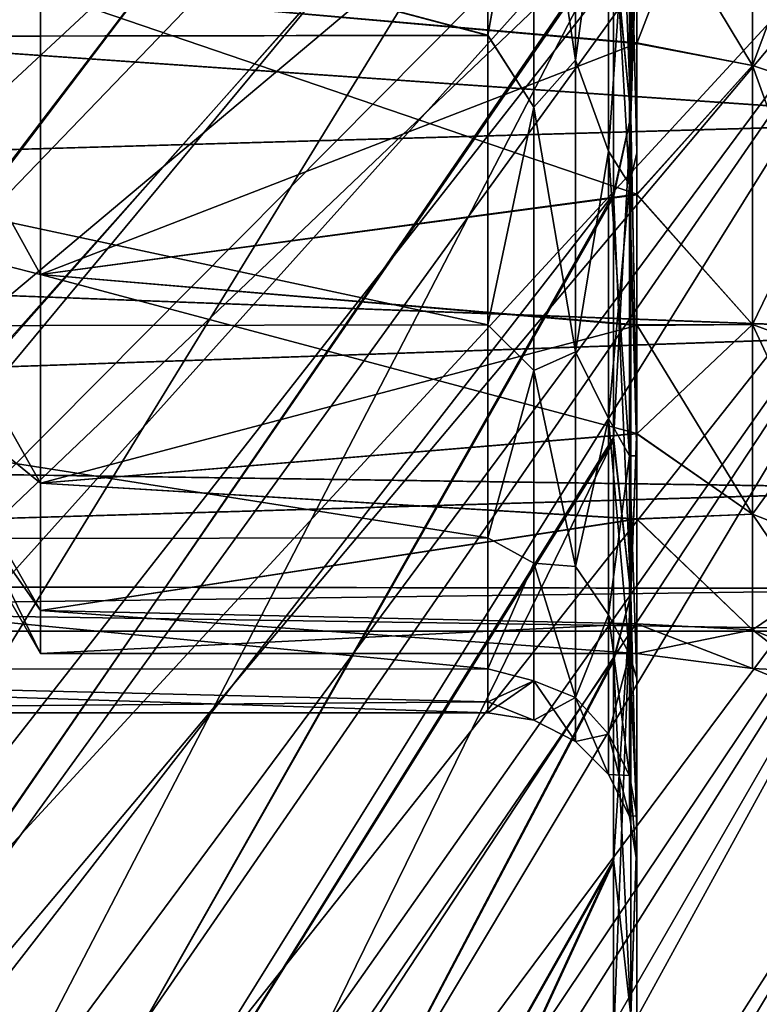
# Model space of a CAD drawing. Header units: metres. Extents: x -62 to 150, y -92 to 92.
# Tile 421 of 656: x -54.31 to -51.83, y 48.27 to 51.58. Entities that reach past the tile are written whole.
import ezdxf

# ---------------------------------------------------------------- set-up
doc = ezdxf.new("R2010")
doc.units = ezdxf.units.M
doc.layers.add('solid_500615', color=7, linetype='CONTINUOUS')

msp = doc.modelspace()

# ---------------------------------------------------------------- linework, layer by layer
at = {"layer": 'solid_500615'}
for points in [[(-52.239399, 50.209419, 4.118959), (-52.239399, 69.799408, 4.111296), (-52.239399, 59.072948, 4.041867)], [(-52.239399, 50.209419, 4.118959), (-52.239399, 68.140015, 5.361806), (-52.239399, 69.799408, 4.111296)], [(-52.239399, 69.790581, -18.458252), (-52.239399, 50.200588, -18.450588), (-52.239399, 60.927052, -18.381159)], [(-52.239399, 69.790581, -18.458252), (-52.239399, 51.859985, -19.701097), (-52.239399, 50.200588, -18.450588)], [(-52.239399, 50.209419, 4.118959), (-52.239399, 51.870693, 5.368748), (-52.239399, 68.140015, 5.361806)], [(-52.239399, 50.200588, -18.450588), (-52.239399, 59.071632, -18.38105), (-52.239399, 60.927052, -18.381159)], [(-52.239399, 50.209419, 4.118959), (-52.239399, 59.072948, 4.041867), (-52.239399, 57.242149, 3.736826)], [(-52.239399, 48.832462, -17.096491), (-52.239399, 57.240902, -18.075802), (-52.239399, 59.071632, -18.38105)], [(-52.239399, 50.200588, -18.450588), (-52.239399, 48.832462, -17.096491), (-52.239399, 59.071632, -18.38105)], [(-52.239399, 50.209419, 4.118959), (-52.239399, 57.242149, 3.736826), (-52.239399, 55.485695, 3.134645)], [(-52.239399, 48.832462, -17.096491), (-52.239399, 55.484535, -17.473429), (-52.239399, 57.240902, -18.075802)], [(-57.496037, 49.721203, -34.94315), (-52.317799, 54.74617, -21.632391), (-52.317799, 55.765133, -21.962875)], [(-57.496037, 52.59013, -35.84219), (-57.496037, 49.721203, -34.94315), (-52.317799, 55.765133, -21.962875)], [(-56.086498, 50.636375, -35.805168), (-50.90826, 55.622158, -22.455584), (-50.90826, 54.566326, -22.112892)], [(-56.086498, 50.636375, -35.805168), (-56.086498, 52.111977, -36.246262), (-50.90826, 55.622158, -22.455584)], [(-56.086498, 49.740479, 21.157246), (-50.90826, 54.556385, 7.769982), (-50.90826, 55.611996, 8.113379)], [(-56.086498, 51.199173, 21.643824), (-56.086498, 49.740479, 21.157246), (-50.90826, 55.611996, 8.113379)], [(-56.086498, 52.682774, 22.055836), (-56.086498, 51.199173, 21.643824), (-50.90826, 55.611996, 8.113379)], [(-52.239399, 48.839176, 2.764746), (-52.239399, 55.485695, 3.134645), (-52.239399, 53.852558, 2.252012)], [(-52.239399, 48.839176, 2.764746), (-52.239399, 50.209419, 4.118959), (-52.239399, 55.485695, 3.134645)], [(-52.239399, 48.832462, -17.096491), (-52.239399, 53.85149, -16.590605), (-52.239399, 55.484535, -17.473429)], [(-57.496037, 49.683571, 20.589899), (-52.317799, 54.759007, 7.297757), (-52.317799, 53.763718, 6.897427)], [(-57.496037, 49.683571, 20.589899), (-57.496037, 52.551338, 21.492847), (-52.317799, 54.759007, 7.297757)], [(-57.496037, 49.721203, -34.94315), (-52.317799, 53.751263, -21.231192), (-52.317799, 54.74617, -21.632391)], [(-56.086498, 49.187515, -35.290115), (-50.90826, 54.566326, -22.112892), (-50.90826, 53.536663, -21.697229)], [(-56.086498, 49.187515, -35.290115), (-56.086498, 50.636375, -35.805168), (-50.90826, 54.566326, -22.112892)], [(-56.086498, 48.310802, 20.597839), (-50.90826, 53.526989, 7.35363), (-50.90826, 54.556385, 7.769982)], [(-56.086498, 49.740479, 21.157246), (-56.086498, 48.310802, 20.597839), (-50.90826, 54.556385, 7.769982)], [(-52.239399, 47.751457, 1.387445), (-52.239399, 53.852558, 2.252012), (-52.239399, 52.387745, 1.113663)], [(-52.239399, 47.751457, 1.387445), (-52.239399, 48.839176, 2.764746), (-52.239399, 53.852558, 2.252012)], [(-52.239399, 47.746651, -15.719857), (-52.239399, 52.386791, -15.452077), (-52.239399, 53.85149, -16.590605)], [(-52.239399, 48.832462, -17.096491), (-52.239399, 47.746651, -15.719857), (-52.239399, 53.85149, -16.590605)], [(-57.496037, 46.930172, 19.404791), (-52.317799, 53.763718, 6.897427), (-52.317799, 52.793262, 6.425819)], [(-57.496037, 46.930172, 19.404791), (-57.496037, 49.683571, 20.589899), (-52.317799, 53.763718, 6.897427)], [(-57.496037, 46.965515, -33.761436), (-52.317799, 52.7813, -20.758762), (-52.317799, 53.751263, -21.231192)], [(-57.496037, 49.721203, -34.94315), (-57.496037, 46.965515, -33.761436), (-52.317799, 53.751263, -21.231192)], [(-56.086498, 46.38319, -34.044411), (-50.90826, 53.536663, -21.697229), (-50.90826, 52.538467, -21.21069)], [(-56.086498, 47.769592, -34.703037), (-56.086498, 49.187515, -35.290115), (-50.90826, 53.536663, -21.697229)], [(-56.086498, 46.38319, -34.044411), (-56.086498, 47.769592, -34.703037), (-50.90826, 53.536663, -21.697229)], [(-56.086498, 46.911396, 19.96629), (-50.90826, 52.529118, 6.866426), (-50.90826, 53.526989, 7.35363)], [(-56.086498, 48.310802, 20.597839), (-56.086498, 46.911396, 19.96629), (-50.90826, 53.526989, 7.35363)], [(-52.259151, 51.252583, -19.561911), (-52.259151, 53.021469, -20.637596), (-52.317799, 51.855137, -20.22472)], [(-52.259151, 53.021469, 6.298304), (-52.259151, 51.252583, 5.22262), (-52.317799, 52.793262, 6.425819)], [(-52.259151, 53.021469, 6.298304), (-52.239399, 51.870693, 5.368748), (-52.259151, 51.252583, 5.22262)], [(-52.259151, 51.252583, -19.561911), (-52.239399, 52.77541, -20.248188), (-52.259151, 53.021469, -20.637596)], [(-57.496037, 46.930172, 19.404791), (-52.317799, 52.793262, 6.425819), (-52.317799, 51.866451, 5.89248)], [(-57.496037, 44.337536, -32.303452), (-52.317799, 51.855137, -20.22472), (-52.317799, 52.7813, -20.758762)], [(-57.496037, 46.965515, -33.761436), (-57.496037, 44.337536, -32.303452), (-52.317799, 52.7813, -20.758762)], [(-52.259151, 51.252583, 5.22262), (-52.317799, 51.866451, 5.89248), (-52.317799, 52.793262, 6.425819)], [(-52.259151, 51.252583, -19.561911), (-52.239399, 51.859985, -19.701097), (-52.239399, 52.77541, -20.248188)], [(-52.739399, 51.524567, -0.556814), (-52.739399, 52.725876, 0.745507), (-57.239399, 52.719624, 0.739693)], [(-52.739399, 52.725468, -15.084421), (-52.739399, 51.52422, -13.782034), (-57.239399, 52.719624, -15.078984)], [(-52.739399, 51.524567, -0.556814), (-57.239399, 52.719624, 0.739693), (-57.239399, 51.517006, -0.566662)], [(-52.739399, 51.52422, -13.782034), (-57.239399, 51.517006, -13.77263), (-57.239399, 52.719624, -15.078984)], [(-52.584892, 52.381298, 0.449056), (-52.739399, 52.725876, 0.745507), (-52.739399, 51.524567, -0.556814)], [(-52.584892, 52.381298, -14.788348), (-52.739399, 51.52422, -13.782034), (-52.739399, 52.725468, -15.084421)], [(-52.584892, 52.381298, 0.449056), (-52.445377, 51.441311, -0.50815), (-52.445377, 52.654484, 0.809711)], [(-52.584892, 52.381298, -14.788348), (-52.445377, 52.654484, -15.149002), (-52.445377, 51.441311, -13.831142)], [(-52.445377, 52.654484, 0.809711), (-52.445377, 51.441311, -0.50815), (-52.334705, 52.252682, 0.577674)], [(-52.445377, 51.441311, -13.831142), (-52.445377, 52.654484, -15.149002), (-52.334705, 52.252682, -14.916965)], [(-56.086498, 45.028969, -33.31422), (-50.90826, 52.538467, -21.21069), (-50.90826, 51.576397, -20.655502)], [(-56.086498, 45.028969, -33.31422), (-56.086498, 46.38319, -34.044411), (-50.90826, 52.538467, -21.21069)], [(-56.086498, 44.212746, 18.490307), (-50.90826, 51.56744, 6.310611), (-50.90826, 52.529118, 6.866426)], [(-56.086498, 45.543861, 19.263111), (-56.086498, 44.212746, 18.490307), (-50.90826, 52.529118, 6.866426)], [(-56.086498, 46.911396, 19.96629), (-56.086498, 45.543861, 19.263111), (-50.90826, 52.529118, 6.866426)], [(-54.701283, 52.531067, -13.436825), (-54.701283, 51.556252, -12.044646), (-54.239399, 51.674568, -13.64959)], [(-54.701283, 51.556252, -2.294646), (-54.701283, 52.531067, -0.902467), (-54.239399, 51.674568, -0.689702)], [(-51.851173, 52.503883, -14.665764), (-52.239399, 52.064919, -14.122128), (-52.239399, 51.496937, -13.41468)], [(-51.851173, 51.423519, -13.400823), (-51.851173, 52.503883, -14.665764), (-52.239399, 51.496937, -13.41468)], [(-51.851173, 52.503883, 0.326472), (-51.851173, 51.423519, -0.938469), (-52.239399, 52.067673, -0.214024)], [(-51.489059, 52.397781, -14.771863), (-51.851173, 52.503883, -14.665764), (-51.851173, 51.423519, -13.400823)], [(-51.489059, 51.302132, -0.850274), (-51.851173, 51.423519, -0.938469), (-51.851173, 52.503883, 0.326472)], [(-51.489059, 52.397781, 0.432571), (-51.489059, 51.302132, -0.850274), (-51.851173, 52.503883, 0.326472)], [(-52.584892, 51.283268, -13.502722), (-52.739399, 51.52422, -13.782034), (-52.584892, 52.381298, -14.788348)], [(-52.584892, 52.381298, 0.449056), (-52.739399, 51.524567, -0.556814), (-52.584892, 51.283268, -0.83657)], [(-52.584892, 52.381298, 0.449056), (-52.584892, 51.283268, -0.83657), (-52.445377, 51.441311, -0.50815)], [(-52.584892, 51.283268, -13.502722), (-52.584892, 52.381298, -14.788348), (-52.445377, 51.441311, -13.831142)], [(-52.263725, 52.153984, 0.676372), (-52.239399, 51.130402, -0.24934), (-52.239399, 52.387745, 1.113663)], [(-52.263725, 52.153984, -15.015663), (-52.239399, 52.386791, -15.452077), (-52.239399, 51.129612, -14.088937)], [(-52.239399, 46.916492, 0.047604), (-52.239399, 52.387745, 1.113663), (-52.239399, 51.130402, -0.24934)], [(-52.239399, 46.916492, 0.047604), (-52.239399, 47.751457, 1.387445), (-52.239399, 52.387745, 1.113663)], [(-52.239399, 46.91325, -14.381026), (-52.239399, 51.129612, -14.088937), (-52.239399, 52.386791, -15.452077)], [(-52.239399, 47.746651, -15.719857), (-52.239399, 46.91325, -14.381026), (-52.239399, 52.386791, -15.452077)], [(-51.489059, 51.302132, -13.489018), (-51.489059, 52.397781, -14.771863), (-51.851173, 51.423519, -13.400823)], [(-52.445377, 51.441311, -0.50815), (-52.334705, 51.136116, -0.729656), (-52.334705, 52.252682, 0.577674)], [(-52.445377, 51.441311, -13.831142), (-52.334705, 52.252682, -14.916965), (-52.334705, 51.136116, -13.609635)], [(-52.334705, 52.252682, 0.577674), (-52.334705, 51.136116, -0.729656), (-52.263725, 52.153984, 0.676372)], [(-52.334705, 52.252682, -14.916965), (-52.263725, 52.153984, -15.015663), (-52.263725, 51.023193, -13.691678)], [(-52.334705, 51.136116, -13.609635), (-52.334705, 52.252682, -14.916965), (-52.263725, 51.023193, -13.691678)], [(-52.334705, 51.136116, -0.729656), (-52.263725, 51.023193, -0.647613), (-52.263725, 52.153984, 0.676372)], [(-52.263725, 52.153984, 0.676372), (-52.263725, 51.023193, -0.647613), (-52.239399, 51.130402, -0.24934)], [(-52.263725, 51.023193, -13.691678), (-52.263725, 52.153984, -15.015663), (-52.239399, 51.129612, -14.088937)], [(-51.039402, 52.110489, -14.060308), (-51.039402, 51.235909, -12.906921), (-61.739399, 51.975677, -13.90261)], [(-51.039402, 51.235126, -1.433563), (-51.039402, 52.10968, -0.27991), (-61.739399, 51.975677, -0.436682)], [(-52.239399, 52.067673, -0.214024), (-52.239399, 51.499451, -0.921193), (-54.239399, 51.674568, -0.689702)], [(-52.239399, 51.496937, -13.41468), (-52.239399, 52.064919, -14.122128), (-54.239399, 51.674568, -13.64959)], [(-51.851173, 51.423519, -0.938469), (-52.239399, 51.499451, -0.921193), (-52.239399, 52.067673, -0.214024)], [(-51.039402, 51.235126, -1.433563), (-61.739399, 51.975677, -0.436682), (-61.739399, 50.928234, -1.93264)], [(-51.039402, 51.235909, -12.906921), (-61.739399, 50.928234, -12.406652), (-61.739399, 51.975677, -13.90261)], [(-57.496037, 44.312286, 17.948408), (-52.317799, 51.866451, 5.89248), (-52.317799, 50.991096, 5.304864)], [(-57.496037, 44.312286, 17.948408), (-57.496037, 46.930172, 19.404791), (-52.317799, 51.866451, 5.89248)], [(-57.496037, 41.872185, -30.587662), (-52.317799, 50.980633, -19.636593), (-52.317799, 51.855137, -20.22472)], [(-57.496037, 44.337536, -32.303452), (-57.496037, 41.872185, -30.587662), (-52.317799, 51.855137, -20.22472)], [(-52.259151, 51.252583, 5.22262), (-52.317799, 50.991096, 5.304864), (-52.317799, 51.866451, 5.89248)], [(-52.259151, 51.252583, -19.561911), (-52.317799, 51.855137, -20.22472), (-52.317799, 50.980633, -19.636593)], [(-52.259151, 51.252583, 5.22262), (-52.239399, 51.870693, 5.368748), (-52.239399, 50.209419, 4.118959)], [(-52.259151, 51.252583, -19.561911), (-52.239399, 50.200588, -18.450588), (-52.239399, 51.859985, -19.701097)], [(-54.701283, 51.556252, -12.044646), (-54.239399, 50.721554, -12.190891), (-54.239399, 51.674568, -13.64959)], [(-54.701283, 51.556252, -2.294646), (-54.239399, 51.674568, -0.689702), (-54.239399, 50.721554, -2.148401)], [(-52.239399, 51.496937, -13.41468), (-54.239399, 51.674568, -13.64959), (-54.239399, 50.721554, -12.190891)], [(-52.239399, 50.990906, -1.679772), (-54.239399, 50.721554, -2.148401), (-54.239399, 51.674568, -0.689702)], [(-52.239399, 51.499451, -0.921193), (-52.239399, 50.990906, -1.679772), (-54.239399, 51.674568, -0.689702)], [(-56.086498, 43.711891, -32.514626), (-50.90826, 51.576397, -20.655502), (-50.90826, 50.655849, -20.034801)], [(-56.086498, 43.711891, -32.514626), (-56.086498, 45.028969, -33.31422), (-50.90826, 51.576397, -20.655502)], [(-56.086498, 42.923538, 17.651011), (-50.90826, 50.647324, 5.689316), (-50.90826, 51.56744, 6.310611)], [(-56.086498, 44.212746, 18.490307), (-56.086498, 42.923538, 17.651011), (-50.90826, 51.56744, 6.310611)], [(-54.701283, 51.556252, -12.044646), (-54.701283, 50.837997, -10.504342), (-54.239399, 50.721554, -12.190891)], [(-54.701283, 50.837997, -3.834949), (-54.701283, 51.556252, -2.294646), (-54.239399, 50.721554, -2.148401)], [(-52.739399, 50.553215, -2.039273), (-52.739399, 51.524567, -0.556814), (-57.239399, 51.517006, -0.566662)], [(-52.739399, 51.52422, -13.782034), (-52.739399, 50.552971, -12.299574), (-57.239399, 51.517006, -13.77263)], [(-52.584892, 51.283268, -0.83657), (-52.739399, 51.524567, -0.556814), (-52.739399, 50.553215, -2.039273)], [(-52.584892, 51.283268, -13.502722), (-52.739399, 50.552971, -12.299574), (-52.739399, 51.52422, -13.782034)], [(-52.739399, 50.553215, -2.039273), (-57.239399, 51.517006, -0.566662), (-57.239399, 50.545715, -2.053321)], [(-52.739399, 50.552971, -12.299574), (-57.239399, 50.545715, -12.285971), (-57.239399, 51.517006, -13.77263)], [(-52.239399, 50.988708, -12.655911), (-52.239399, 51.496937, -13.41468), (-54.239399, 50.721554, -12.190891)], [(-51.851173, 51.423519, -0.938469), (-52.239399, 50.990906, -1.679772), (-52.239399, 51.499451, -0.921193)], [(-51.851173, 51.423519, -13.400823), (-52.239399, 51.496937, -13.41468), (-52.239399, 50.988708, -12.655911)], [(-52.584892, 51.283268, -0.83657), (-52.445377, 50.461594, -2.007718), (-52.445377, 51.441311, -0.50815)], [(-52.584892, 51.283268, -13.502722), (-52.445377, 51.441311, -13.831142), (-52.445377, 50.461594, -12.331574)], [(-52.445377, 51.441311, -0.50815), (-52.445377, 50.461594, -2.007718), (-52.334705, 51.136116, -0.729656)], [(-52.445377, 50.461594, -12.331574), (-52.445377, 51.441311, -13.831142), (-52.334705, 51.136116, -13.609635)], [(-51.851173, 50.55434, -11.98245), (-51.851173, 51.423519, -13.400823), (-52.239399, 50.988708, -12.655911)], [(-51.851173, 51.423519, -0.938469), (-51.851173, 50.55434, -2.356842), (-52.239399, 50.990906, -1.679772)], [(-51.489059, 51.302132, -13.489018), (-51.851173, 51.423519, -13.400823), (-51.851173, 50.55434, -11.98245)], [(-51.489059, 50.420647, -2.288722), (-51.851173, 50.55434, -2.356842), (-51.851173, 51.423519, -0.938469)], [(-51.489059, 51.302132, -0.850274), (-51.489059, 50.420647, -2.288722), (-51.851173, 51.423519, -0.938469)], [(-51.489059, 50.420647, -12.05057), (-51.489059, 51.302132, -13.489018), (-51.851173, 50.55434, -11.98245)], [(-52.584892, 50.399876, -12.061154), (-52.739399, 50.552971, -12.299574), (-52.584892, 51.283268, -13.502722)], [(-52.584892, 51.283268, -0.83657), (-52.739399, 50.553215, -2.039273), (-52.584892, 50.399876, -2.278138)], [(-52.584892, 51.283268, -0.83657), (-52.584892, 50.399876, -2.278138), (-52.445377, 50.461594, -2.007718)], [(-52.584892, 50.399876, -12.061154), (-52.584892, 51.283268, -13.502722), (-52.445377, 50.461594, -12.331574)], [(-51.039402, 51.235909, -12.906921), (-51.039402, 50.527008, -11.640449), (-61.739399, 50.928234, -12.406652)], [(-51.039402, 50.526318, -2.700311), (-51.039402, 51.235126, -1.433563), (-61.739399, 50.928234, -1.93264)], [(-52.259151, 51.252583, -19.561911), (-52.317799, 50.980633, -19.636593), (-52.317799, 50.164604, -19.003441)], [(-52.259151, 49.646645, -18.255383), (-52.259151, 51.252583, -19.561911), (-52.317799, 50.164604, -19.003441)], [(-52.259151, 51.252583, 5.22262), (-52.259151, 49.646645, 3.916091), (-52.317799, 50.991096, 5.304864)], [(-52.259151, 51.252583, 5.22262), (-52.239399, 50.209419, 4.118959), (-52.259151, 49.646645, 3.916091)], [(-52.259151, 49.646645, -18.255383), (-52.239399, 50.200588, -18.450588), (-52.259151, 51.252583, -19.561911)], [(-52.445377, 50.461594, -2.007718), (-52.334705, 50.237808, -2.19556), (-52.334705, 51.136116, -0.729656)], [(-52.445377, 50.461594, -12.331574), (-52.334705, 51.136116, -13.609635), (-52.334705, 50.237808, -12.143731)], [(-52.334705, 51.136116, -0.729656), (-52.334705, 50.237808, -2.19556), (-52.263725, 51.023193, -0.647613)], [(-52.334705, 51.136116, -13.609635), (-52.263725, 51.023193, -13.691678), (-52.263725, 50.113441, -12.207099)], [(-52.334705, 50.237808, -12.143731), (-52.334705, 51.136116, -13.609635), (-52.263725, 50.113441, -12.207099)], [(-52.263725, 51.023193, -0.647613), (-52.239399, 50.113739, -1.800998), (-52.239399, 51.130402, -0.24934)], [(-52.263725, 51.023193, -13.691678), (-52.239399, 51.129612, -14.088937), (-52.239399, 50.113159, -12.537229)], [(-52.239399, 46.292381, -1.220976), (-52.239399, 51.130402, -0.24934), (-52.239399, 50.113739, -1.800998)], [(-52.239399, 46.292381, -1.220976), (-52.239399, 46.916492, 0.047604), (-52.239399, 51.130402, -0.24934)], [(-52.239399, 46.290325, -13.113584), (-52.239399, 50.113159, -12.537229), (-52.239399, 51.129612, -14.088937)], [(-52.239399, 46.91325, -14.381026), (-52.239399, 46.290325, -13.113584), (-52.239399, 51.129612, -14.088937)], [(-57.496037, 41.854858, 16.234945), (-52.317799, 50.991096, 5.304864), (-52.317799, 50.174095, 4.67203)], [(-57.496037, 41.854858, 16.234945), (-57.496037, 44.312286, 17.948408), (-52.317799, 50.991096, 5.304864)], [(-52.239399, 50.990906, -1.679772), (-52.239399, 50.552219, -2.474759), (-54.239399, 50.721554, -2.148401)], [(-52.334705, 50.237808, -2.19556), (-52.263725, 50.113441, -2.132192), (-52.263725, 51.023193, -0.647613)], [(-52.259151, 49.646645, 3.916091), (-52.317799, 50.174095, 4.67203), (-52.317799, 50.991096, 5.304864)], [(-52.263725, 51.023193, -0.647613), (-52.263725, 50.113441, -2.132192), (-52.239399, 50.113739, -1.800998)], [(-52.263725, 50.113441, -12.207099), (-52.263725, 51.023193, -13.691678), (-52.239399, 50.113159, -12.537229)], [(-51.851173, 50.55434, -2.356842), (-52.239399, 50.552219, -2.474759), (-52.239399, 50.990906, -1.679772)], [(-57.496037, 41.872185, -30.587662), (-52.317799, 50.164604, -19.003441), (-52.317799, 50.980633, -19.636593)], [(-52.239399, 50.550404, -11.860872), (-52.239399, 50.988708, -12.655911), (-54.239399, 50.721554, -12.190891)], [(-51.851173, 50.55434, -11.98245), (-52.239399, 50.988708, -12.655911), (-52.239399, 50.550404, -11.860872)], [(-51.039402, 50.526318, -2.700311), (-61.739399, 50.928234, -1.93264), (-61.739399, 50.156563, -3.587621)], [(-51.039402, 50.527008, -11.640449), (-61.739399, 50.156563, -10.751671), (-61.739399, 50.928234, -12.406652)], [(-54.701283, 50.837997, -10.504342), (-54.239399, 50.021629, -10.595225), (-54.239399, 50.721554, -12.190891)], [(-54.701283, 50.837997, -10.504342), (-54.701283, 50.398125, -8.862716), (-54.239399, 50.021629, -10.595225)], [(-54.701283, 50.837997, -3.834949), (-54.239399, 50.721554, -2.148401), (-54.239399, 50.021629, -3.744066)], [(-54.701283, 50.398125, -5.476576), (-54.701283, 50.837997, -3.834949), (-54.239399, 50.021629, -3.744066)], [(-52.239399, 50.550404, -11.860872), (-54.239399, 50.721554, -12.190891), (-54.239399, 50.021629, -10.595225)], [(-52.239399, 50.188271, -3.29247), (-54.239399, 50.021629, -3.744066), (-54.239399, 50.721554, -2.148401)], [(-52.239399, 50.552219, -2.474759), (-52.239399, 50.188271, -3.29247), (-54.239399, 50.721554, -2.148401)], [(-56.086498, 41.207184, -30.717482), (-50.90826, 50.655849, -20.034801), (-50.90826, 49.782383, -19.352654)], [(-56.086498, 42.439831, -31.650475), (-56.086498, 43.711891, -32.514626), (-50.90826, 50.655849, -20.034801)], [(-56.086498, 41.207184, -30.717482), (-56.086498, 42.439831, -31.650475), (-50.90826, 50.655849, -20.034801)], [(-56.086498, 41.671562, 16.741417), (-50.90826, 49.77433, 5.006604), (-50.90826, 50.647324, 5.689316)], [(-56.086498, 42.923538, 17.651011), (-56.086498, 41.671562, 16.741417), (-50.90826, 50.647324, 5.689316)], [(-52.739399, 49.83762, -3.664145), (-52.739399, 50.553215, -2.039273), (-57.239399, 50.545715, -2.053321)], [(-52.739399, 50.552971, -12.299574), (-52.739399, 49.837498, -10.674797), (-57.239399, 50.545715, -12.285971)], [(-52.739399, 49.83762, -3.664145), (-57.239399, 50.545715, -2.053321), (-57.239399, 49.832405, -3.679545)], [(-52.739399, 49.837498, -10.674797), (-57.239399, 49.832405, -10.659746), (-57.239399, 50.545715, -12.285971)], [(-52.239399, 50.18689, -11.043318), (-52.239399, 50.550404, -11.860872), (-54.239399, 50.021629, -10.595225)], [(-52.584892, 50.399876, -2.278138), (-52.739399, 50.553215, -2.039273), (-52.739399, 49.83762, -3.664145)], [(-52.584892, 50.399876, -12.061154), (-52.739399, 49.837498, -10.674797), (-52.739399, 50.552971, -12.299574)], [(-51.851173, 50.55434, -11.98245), (-52.239399, 50.550404, -11.860872), (-52.239399, 50.18689, -11.043318)], [(-51.851173, 49.917744, -10.445569), (-51.851173, 50.55434, -11.98245), (-52.239399, 50.18689, -11.043318)], [(-51.851173, 50.55434, -2.356842), (-51.851173, 49.917744, -3.893722), (-52.239399, 50.552219, -2.474759)], [(-51.851173, 49.917744, -3.893722), (-52.239399, 50.188271, -3.29247), (-52.239399, 50.552219, -2.474759)], [(-51.489059, 50.420647, -12.05057), (-51.851173, 50.55434, -11.98245), (-51.851173, 49.917744, -10.445569)], [(-51.489059, 49.77504, -3.847355), (-51.851173, 49.917744, -3.893722), (-51.851173, 50.55434, -2.356842)], [(-51.489059, 50.420647, -2.288722), (-51.489059, 49.77504, -3.847355), (-51.851173, 50.55434, -2.356842)], [(-51.039402, 50.527008, -11.640449), (-51.039402, 50.002151, -10.295129), (-61.739399, 50.156563, -10.751671)], [(-51.039402, 50.001575, -4.046), (-51.039402, 50.526318, -2.700311), (-61.739399, 50.156563, -3.587621)], [(-52.584892, 50.399876, -2.278138), (-52.445377, 49.742058, -3.64809), (-52.445377, 50.461594, -2.007718)], [(-52.584892, 50.399876, -12.061154), (-52.445377, 50.461594, -12.331574), (-52.445377, 49.742058, -10.691202)], [(-52.445377, 50.461594, -2.007718), (-52.445377, 49.742058, -3.64809), (-52.334705, 50.237808, -2.19556)], [(-52.445377, 49.742058, -10.691202), (-52.445377, 50.461594, -12.331574), (-52.334705, 50.237808, -12.143731)], [(-54.701283, 50.398125, -5.476576), (-54.239399, 49.450001, -7.169646), (-54.701283, 50.25, -7.169646)], [(-54.701283, 50.398125, -5.476576), (-54.239399, 49.593887, -5.433173), (-54.239399, 49.450001, -7.169646)], [(-54.701283, 50.398125, -8.862716), (-54.239399, 49.593887, -8.906118), (-54.239399, 50.021629, -10.595225)], [(-54.701283, 50.398125, -8.862716), (-54.701283, 50.25, -7.169646), (-54.239399, 49.593887, -8.906118)], [(-54.701283, 50.398125, -5.476576), (-54.239399, 50.021629, -3.744066), (-54.239399, 49.593887, -5.433173)], [(-52.584892, 49.752869, -10.499141), (-52.739399, 49.837498, -10.674797), (-52.584892, 50.399876, -12.061154)], [(-52.584892, 50.399876, -2.278138), (-52.739399, 49.83762, -3.664145), (-52.584892, 49.752869, -3.840151)], [(-52.584892, 50.399876, -2.278138), (-52.584892, 49.752869, -3.840151), (-52.445377, 49.742058, -3.64809)], [(-52.584892, 49.752869, -10.499141), (-52.584892, 50.399876, -12.061154), (-52.445377, 49.742058, -10.691202)], [(-51.489059, 49.77504, -10.491937), (-51.489059, 50.420647, -12.05057), (-51.851173, 49.917744, -10.445569)], [(-54.701283, 50.25, -7.169646), (-54.239399, 49.450001, -7.169646), (-54.239399, 49.593887, -8.906118)], [(-52.445377, 49.742058, -3.64809), (-52.334705, 49.57988, -3.783943), (-52.334705, 50.237808, -2.19556)], [(-52.445377, 49.742058, -10.691202), (-52.334705, 50.237808, -12.143731), (-52.334705, 49.57988, -10.555348)], [(-52.334705, 50.237808, -2.19556), (-52.334705, 49.57988, -3.783943), (-52.263725, 50.113441, -2.132192)], [(-52.334705, 50.237808, -12.143731), (-52.263725, 50.113441, -12.207099), (-52.263725, 49.447128, -10.598481)], [(-52.334705, 49.57988, -10.555348), (-52.334705, 50.237808, -12.143731), (-52.263725, 49.447128, -10.598481)], [(-52.259151, 49.646645, 3.916091), (-52.239399, 50.209419, 4.118959), (-52.239399, 48.839176, 2.764746)], [(-52.259151, 49.646645, -18.255383), (-52.239399, 48.832462, -17.096491), (-52.239399, 50.200588, -18.450588)], [(-57.496037, 41.854858, 16.234945), (-52.317799, 50.174095, 4.67203), (-52.317799, 49.430992, 4.013817)], [(-57.496037, 39.596272, -28.633778), (-52.317799, 49.422539, -18.345114), (-52.317799, 50.164604, -19.003441)], [(-57.496037, 41.872185, -30.587662), (-57.496037, 39.596272, -28.633778), (-52.317799, 50.164604, -19.003441)], [(-52.239399, 50.188271, -3.29247), (-52.239399, 49.901302, -4.11697), (-54.239399, 50.021629, -3.744066)], [(-52.239399, 49.900352, -10.219175), (-52.239399, 50.18689, -11.043318), (-54.239399, 50.021629, -10.595225)], [(-52.259151, 49.646645, 3.916091), (-52.317799, 49.430992, 4.013817), (-52.317799, 50.174095, 4.67203)], [(-52.259151, 49.646645, -18.255383), (-52.317799, 50.164604, -19.003441), (-52.317799, 49.422539, -18.345114)], [(-51.851173, 49.917744, -3.893722), (-52.239399, 49.901302, -4.11697), (-52.239399, 50.188271, -3.29247)], [(-51.851173, 49.917744, -10.445569), (-52.239399, 50.18689, -11.043318), (-52.239399, 49.900352, -10.219175)], [(-51.039402, 50.001575, -4.046), (-61.739399, 50.156563, -3.587621), (-61.739399, 49.684071, -5.351197)], [(-51.039402, 50.002151, -10.295129), (-61.739399, 49.684071, -8.988094), (-61.739399, 50.156563, -10.751671)], [(-52.334705, 49.57988, -3.783943), (-52.263725, 49.447128, -3.74081), (-52.263725, 50.113441, -2.132192)], [(-52.263725, 50.113441, -2.132192), (-52.239399, 49.364777, -3.50184), (-52.239399, 50.113739, -1.800998)], [(-52.263725, 50.113441, -2.132192), (-52.263725, 49.447128, -3.74081), (-52.239399, 49.364777, -3.50184)], [(-52.263725, 50.113441, -12.207099), (-52.239399, 50.113159, -12.537229), (-52.239399, 49.364433, -10.836448)], [(-52.263725, 49.447128, -10.598481), (-52.263725, 50.113441, -12.207099), (-52.239399, 49.364433, -10.836448)], [(-52.239399, 45.837185, -2.403885), (-52.239399, 50.113739, -1.800998), (-52.239399, 49.364777, -3.50184)], [(-52.239399, 45.837185, -2.403885), (-52.239399, 46.292381, -1.220976), (-52.239399, 50.113739, -1.800998)], [(-52.239399, 45.513939, -10.838059), (-52.239399, 49.364433, -10.836448), (-52.239399, 50.113159, -12.537229)], [(-52.239399, 45.835972, -11.931798), (-52.239399, 45.513939, -10.838059), (-52.239399, 50.113159, -12.537229)], [(-52.239399, 46.290325, -13.113584), (-52.239399, 45.835972, -11.931798), (-52.239399, 50.113159, -12.537229)], [(-51.039402, 50.002151, -10.295129), (-51.039402, 49.667255, -8.890116), (-61.739399, 49.684071, -8.988094)], [(-51.039402, 49.667007, -5.450668), (-51.039402, 50.001575, -4.046), (-61.739399, 49.684071, -5.351197)], [(-52.239399, 49.900352, -10.219175), (-54.239399, 50.021629, -10.595225), (-54.239399, 49.593887, -8.906118)], [(-52.239399, 49.901302, -4.11697), (-54.239399, 49.593887, -5.433173), (-54.239399, 50.021629, -3.744066)], [(-52.239399, 49.901302, -4.11697), (-52.239399, 49.549706, -5.722642), (-54.239399, 49.593887, -5.433173)], [(-52.239399, 49.54945, -8.614813), (-52.239399, 49.900352, -10.219175), (-54.239399, 49.593887, -8.906118)], [(-51.851173, 49.529408, -8.828025), (-51.851173, 49.917744, -10.445569), (-52.239399, 49.900352, -10.219175)], [(-51.851173, 49.917744, -3.893722), (-51.851173, 49.529408, -5.511267), (-52.239399, 49.901302, -4.11697)], [(-51.851173, 49.529408, -5.511267), (-52.239399, 49.549706, -5.722642), (-52.239399, 49.901302, -4.11697)], [(-51.851173, 49.529408, -8.828025), (-52.239399, 49.900352, -10.219175), (-52.239399, 49.54945, -8.614813)], [(-51.489059, 49.77504, -10.491937), (-51.851173, 49.917744, -10.445569), (-51.851173, 49.529408, -8.828025)], [(-51.489059, 49.381207, -5.487794), (-51.851173, 49.529408, -5.511267), (-51.851173, 49.917744, -3.893722)], [(-51.489059, 49.77504, -3.847355), (-51.489059, 49.381207, -5.487794), (-51.851173, 49.917744, -3.893722)], [(-52.739399, 49.398388, -5.389677), (-52.739399, 49.83762, -3.664145), (-57.239399, 49.832405, -3.679545)], [(-52.739399, 49.837498, -10.674797), (-52.739399, 49.398354, -8.949429), (-57.239399, 49.832405, -10.659746)], [(-52.584892, 49.752869, -3.840151), (-52.739399, 49.83762, -3.664145), (-52.739399, 49.398388, -5.389677)], [(-52.584892, 49.752869, -10.499141), (-52.739399, 49.398354, -8.949429), (-52.739399, 49.837498, -10.674797)], [(-52.739399, 49.398388, -5.389677), (-57.239399, 49.832405, -3.679545), (-57.239399, 49.396568, -5.400727)], [(-52.739399, 49.398354, -8.949429), (-57.239399, 49.396568, -8.938564), (-57.239399, 49.832405, -10.659746)], [(-56.086498, 40.033241, -29.730652), (-50.90826, 49.782383, -19.352654), (-50.90826, 48.959316, -18.612055)], [(-56.086498, 40.033241, -29.730652), (-56.086498, 41.207184, -30.717482), (-50.90826, 49.782383, -19.352654)], [(-56.086498, 39.357533, 14.774807), (-50.90826, 48.951763, 4.265471), (-50.90826, 49.77433, 5.006604)], [(-56.086498, 40.474613, 15.774412), (-56.086498, 39.357533, 14.774807), (-50.90826, 49.77433, 5.006604)], [(-56.086498, 41.671562, 16.741417), (-56.086498, 40.474613, 15.774412), (-50.90826, 49.77433, 5.006604)], [(-51.489059, 49.381207, -8.851498), (-51.489059, 49.77504, -10.491937), (-51.851173, 49.529408, -8.828025)], [(-52.584892, 49.358181, -8.855145), (-52.739399, 49.398354, -8.949429), (-52.584892, 49.752869, -10.499141)], [(-52.584892, 49.752869, -3.840151), (-52.739399, 49.398388, -5.389677), (-52.584892, 49.358181, -5.484147)], [(-52.584892, 49.752869, -3.840151), (-52.445377, 49.302334, -5.384521), (-52.445377, 49.742058, -3.64809)], [(-52.584892, 49.752869, -3.840151), (-52.584892, 49.358181, -5.484147), (-52.445377, 49.302334, -5.384521)], [(-52.584892, 49.752869, -10.499141), (-52.445377, 49.742058, -10.691202), (-52.445377, 49.302334, -8.954771)], [(-52.584892, 49.358181, -8.855145), (-52.584892, 49.752869, -10.499141), (-52.445377, 49.302334, -8.954771)], [(-52.445377, 49.742058, -3.64809), (-52.445377, 49.302334, -5.384521), (-52.334705, 49.57988, -3.783943)], [(-52.445377, 49.302334, -8.954771), (-52.445377, 49.742058, -10.691202), (-52.334705, 49.57988, -10.555348)], [(-51.039402, 49.667007, -5.450668), (-61.739399, 49.684071, -5.351197), (-61.739399, 49.525002, -7.169646)], [(-61.739399, 49.684071, -8.988094), (-51.039402, 49.525002, -7.169646), (-61.739399, 49.525002, -7.169646)], [(-51.039402, 49.667255, -8.890116), (-51.039402, 49.525002, -7.169646), (-61.739399, 49.684071, -8.988094)], [(-51.039402, 49.525002, -7.169646), (-51.039402, 49.667007, -5.450668), (-61.739399, 49.525002, -7.169646)], [(-52.259151, 49.646645, -18.255383), (-52.317799, 49.422539, -18.345114), (-52.317799, 48.749443, -17.667202)], [(-52.259151, 49.646645, -18.255383), (-52.317799, 48.749443, -17.667202), (-52.317799, 48.146385, -16.981148)], [(-52.259151, 48.23357, -16.742348), (-52.259151, 49.646645, -18.255383), (-52.317799, 48.146385, -16.981148)], [(-52.259151, 49.646645, 3.916091), (-52.259151, 48.23357, 2.403056), (-52.317799, 49.430992, 4.013817)], [(-52.259151, 49.646645, 3.916091), (-52.239399, 48.839176, 2.764746), (-52.259151, 48.23357, 2.403056)], [(-52.259151, 48.23357, -16.742348), (-52.239399, 48.832462, -17.096491), (-52.259151, 49.646645, -18.255383)], [(-54.239399, 49.593887, -5.433173), (-52.239399, 49.450001, -7.169646), (-54.239399, 49.450001, -7.169646)], [(-52.239399, 49.549706, -5.722642), (-52.239399, 49.450001, -7.169646), (-54.239399, 49.593887, -5.433173)], [(-52.239399, 49.54945, -8.614813), (-54.239399, 49.593887, -8.906118), (-54.239399, 49.450001, -7.169646)], [(-52.445377, 49.302334, -5.384521), (-52.334705, 49.178528, -5.455693), (-52.334705, 49.57988, -3.783943)], [(-52.445377, 49.302334, -8.954771), (-52.334705, 49.57988, -10.555348), (-52.334705, 49.178528, -8.883599)], [(-52.334705, 49.57988, -3.783943), (-52.334705, 49.178528, -5.455693), (-52.263725, 49.447128, -3.74081)], [(-52.334705, 49.57988, -10.555348), (-52.263725, 49.447128, -10.598481), (-52.263725, 49.040665, -8.905434)], [(-52.334705, 49.178528, -8.883599), (-52.334705, 49.57988, -10.555348), (-52.263725, 49.040665, -8.905434)], [(-52.239399, 49.54945, -8.614813), (-54.239399, 49.450001, -7.169646), (-52.239399, 49.450001, -7.169646)], [(-51.851173, 49.398888, -7.169646), (-52.239399, 49.450001, -7.169646), (-52.239399, 49.549706, -5.722642)], [(-51.851173, 49.529408, -5.511267), (-51.851173, 49.398888, -7.169646), (-52.239399, 49.549706, -5.722642)], [(-51.851173, 49.529408, -8.828025), (-52.239399, 49.54945, -8.614813), (-52.239399, 49.450001, -7.169646)], [(-51.851173, 49.398888, -7.169646), (-51.851173, 49.529408, -8.828025), (-52.239399, 49.450001, -7.169646)], [(-51.489059, 49.381207, -8.851498), (-51.851173, 49.529408, -8.828025), (-51.851173, 49.398888, -7.169646)], [(-51.851173, 49.529408, -5.511267), (-51.489059, 49.24884, -7.169646), (-51.851173, 49.398888, -7.169646)], [(-51.489059, 49.381207, -5.487794), (-51.489059, 49.24884, -7.169646), (-51.851173, 49.529408, -5.511267)], [(-52.334705, 49.178528, -5.455693), (-52.263725, 49.040665, -5.433858), (-52.263725, 49.447128, -3.74081)], [(-52.263725, 49.447128, -3.74081), (-52.239399, 48.905117, -5.308022), (-52.239399, 49.364777, -3.50184)], [(-52.263725, 49.447128, -3.74081), (-52.263725, 49.040665, -5.433858), (-52.239399, 48.905117, -5.308022)], [(-52.263725, 49.447128, -10.598481), (-52.239399, 49.364433, -10.836448), (-52.239399, 48.904976, -9.030444)], [(-52.263725, 49.040665, -8.905434), (-52.263725, 49.447128, -10.598481), (-52.239399, 48.904976, -9.030444)], [(-57.496037, 39.582493, 14.281381), (-52.317799, 49.430992, 4.013817), (-52.317799, 48.756817, 3.335809)], [(-57.496037, 39.582493, 14.281381), (-57.496037, 41.854858, 16.234945), (-52.317799, 49.430992, 4.013817)], [(-57.496037, 39.596272, -28.633778), (-52.317799, 48.749443, -17.667202), (-52.317799, 49.422539, -18.345114)], [(-52.259151, 48.23357, 2.403056), (-52.317799, 48.756817, 3.335809), (-52.317799, 49.430992, 4.013817)], [(-52.739399, 49.28722, -6.27588), (-52.739399, 49.398388, -5.389677), (-57.239399, 49.396568, -5.400727)], [(-52.739399, 49.398354, -8.949429), (-52.739399, 49.287212, -8.063317), (-57.239399, 49.396568, -8.938564)], [(-52.739399, 49.28722, -6.27588), (-57.239399, 49.396568, -5.400727), (-57.239399, 49.25, -7.169646)], [(-52.739399, 49.25, -7.169646), (-57.239399, 49.25, -7.169646), (-57.239399, 49.396568, -8.938564)], [(-52.739399, 49.287212, -8.063317), (-52.739399, 49.25, -7.169646), (-57.239399, 49.396568, -8.938564)], [(-52.584892, 49.358181, -5.484147), (-52.739399, 49.398388, -5.389677), (-52.739399, 49.28722, -6.27588)], [(-52.584892, 49.358181, -8.855145), (-52.739399, 49.287212, -8.063317), (-52.739399, 49.398354, -8.949429)], [(-51.489059, 49.24884, -7.169646), (-51.489059, 49.381207, -8.851498), (-51.851173, 49.398888, -7.169646)], [(-52.584892, 49.358181, -5.484147), (-52.739399, 49.28722, -6.27588), (-52.739399, 49.25, -7.169646)], [(-52.584892, 49.358181, -5.484147), (-52.739399, 49.25, -7.169646), (-52.584892, 49.225529, -7.169646)], [(-52.584892, 49.358181, -8.855145), (-52.584892, 49.225529, -7.169646), (-52.739399, 49.287212, -8.063317)], [(-52.584892, 49.358181, -8.855145), (-52.445377, 49.154415, -7.169646), (-52.584892, 49.225529, -7.169646)], [(-52.584892, 49.358181, -8.855145), (-52.445377, 49.302334, -8.954771), (-52.445377, 49.154415, -7.169646)], [(-52.584892, 49.358181, -5.484147), (-52.584892, 49.225529, -7.169646), (-52.445377, 49.302334, -5.384521)], [(-52.239399, 45.2952, -4.51039), (-52.239399, 49.364777, -3.50184), (-52.239399, 48.905117, -5.308022)], [(-52.239399, 45.514591, -3.498656), (-52.239399, 45.837185, -2.403885), (-52.239399, 49.364777, -3.50184)], [(-52.239399, 45.2952, -4.51039), (-52.239399, 45.514591, -3.498656), (-52.239399, 49.364777, -3.50184)], [(-52.239399, 45.294895, -9.827222), (-52.239399, 48.904976, -9.030444), (-52.239399, 49.364433, -10.836448)], [(-52.239399, 45.513939, -10.838059), (-52.239399, 45.294895, -9.827222), (-52.239399, 49.364433, -10.836448)], [(-52.739399, 49.28722, -6.27588), (-57.239399, 49.25, -7.169646), (-52.739399, 49.25, -7.169646)], [(-52.584892, 49.225529, -7.169646), (-52.739399, 49.25, -7.169646), (-52.739399, 49.287212, -8.063317)], [(-52.584892, 49.225529, -7.169646), (-52.445377, 49.154415, -7.169646), (-52.445377, 49.302334, -5.384521)], [(-52.445377, 49.302334, -8.954771), (-52.334705, 49.043636, -7.169646), (-52.445377, 49.154415, -7.169646)], [(-52.445377, 49.302334, -8.954771), (-52.334705, 49.178528, -8.883599), (-52.334705, 49.043636, -7.169646)], [(-52.445377, 49.302334, -5.384521), (-52.445377, 49.154415, -7.169646), (-52.334705, 49.178528, -5.455693)], [(-52.445377, 49.154415, -7.169646), (-52.334705, 49.043636, -7.169646), (-52.334705, 49.178528, -5.455693)], [(-52.334705, 49.178528, -8.883599), (-52.263725, 48.904057, -7.169646), (-52.334705, 49.043636, -7.169646)], [(-52.334705, 49.178528, -8.883599), (-52.263725, 49.040665, -8.905434), (-52.263725, 48.904057, -7.169646)], [(-52.334705, 49.178528, -5.455693), (-52.334705, 49.043636, -7.169646), (-52.263725, 49.040665, -5.433858)], [(-52.334705, 49.043636, -7.169646), (-52.263725, 48.904057, -7.169646), (-52.263725, 49.040665, -5.433858)], [(-52.263725, 49.040665, -8.905434), (-52.239399, 48.904976, -9.030444), (-52.239399, 48.75, -7.169646)], [(-52.263725, 49.040665, -8.905434), (-52.239399, 48.75, -7.169646), (-52.263725, 48.904057, -7.169646)], [(-52.263725, 49.040665, -5.433858), (-52.263725, 48.904057, -7.169646), (-52.239399, 48.905117, -5.308022)], [(-56.086498, 38.946381, -28.71995), (-50.90826, 48.959316, -18.612055), (-50.90826, 48.189102, -17.815212)], [(-56.086498, 38.946381, -28.71995), (-56.086498, 40.033241, -29.730652), (-50.90826, 48.959316, -18.612055)], [(-56.086498, 37.348923, 12.694876), (-50.90826, 48.182037, 3.468076), (-50.90826, 48.951763, 4.265471)], [(-56.086498, 39.357533, 14.774807), (-56.086498, 37.348923, 12.694876), (-50.90826, 48.951763, 4.265471)], [(-52.263725, 48.904057, -7.169646), (-52.239399, 48.75, -7.169646), (-52.239399, 48.905117, -5.308022)], [(-52.239399, 45.156155, -5.449533), (-52.239399, 48.905117, -5.308022), (-52.239399, 48.75, -7.169646)], [(-52.239399, 45.156155, -5.449533), (-52.239399, 45.2952, -4.51039), (-52.239399, 48.905117, -5.308022)], [(-52.239399, 45.057171, -7.169646), (-52.239399, 48.75, -7.169646), (-52.239399, 48.904976, -9.030444)], [(-52.239399, 45.080555, -8.008534), (-52.239399, 45.057171, -7.169646), (-52.239399, 48.904976, -9.030444)], [(-52.239399, 45.156048, -8.888804), (-52.239399, 45.080555, -8.008534), (-52.239399, 48.904976, -9.030444)], [(-52.239399, 45.294895, -9.827222), (-52.239399, 45.156048, -8.888804), (-52.239399, 48.904976, -9.030444)], [(-52.259151, 48.23357, 2.403056), (-52.239399, 48.839176, 2.764746), (-52.239399, 47.751457, 1.387445)], [(-52.259151, 48.23357, -16.742348), (-52.239399, 47.746651, -15.719857), (-52.239399, 48.832462, -17.096491)], [(-57.496037, 37.519394, 12.108411), (-52.317799, 48.756817, 3.335809), (-52.317799, 48.15274, 2.649528)], [(-57.496037, 37.519394, 12.108411), (-57.496037, 39.582493, 14.281381), (-52.317799, 48.756817, 3.335809)], [(-57.496037, 37.525398, -26.454699), (-52.317799, 48.146385, -16.981148), (-52.317799, 48.749443, -17.667202)], [(-57.496037, 39.596272, -28.633778), (-57.496037, 37.525398, -26.454699), (-52.317799, 48.749443, -17.667202)], [(-52.259151, 48.23357, 2.403056), (-52.317799, 48.15274, 2.649528), (-52.317799, 48.756817, 3.335809)], [(-52.239399, 45.080578, -6.330349), (-52.239399, 45.156155, -5.449533), (-52.239399, 48.75, -7.169646)], [(-52.239399, 45.057171, -7.169646), (-52.239399, 45.080578, -6.330349), (-52.239399, 48.75, -7.169646)]]:
    msp.add_3dface(points, dxfattribs=at)

doc.saveas('drawing.dxf')
